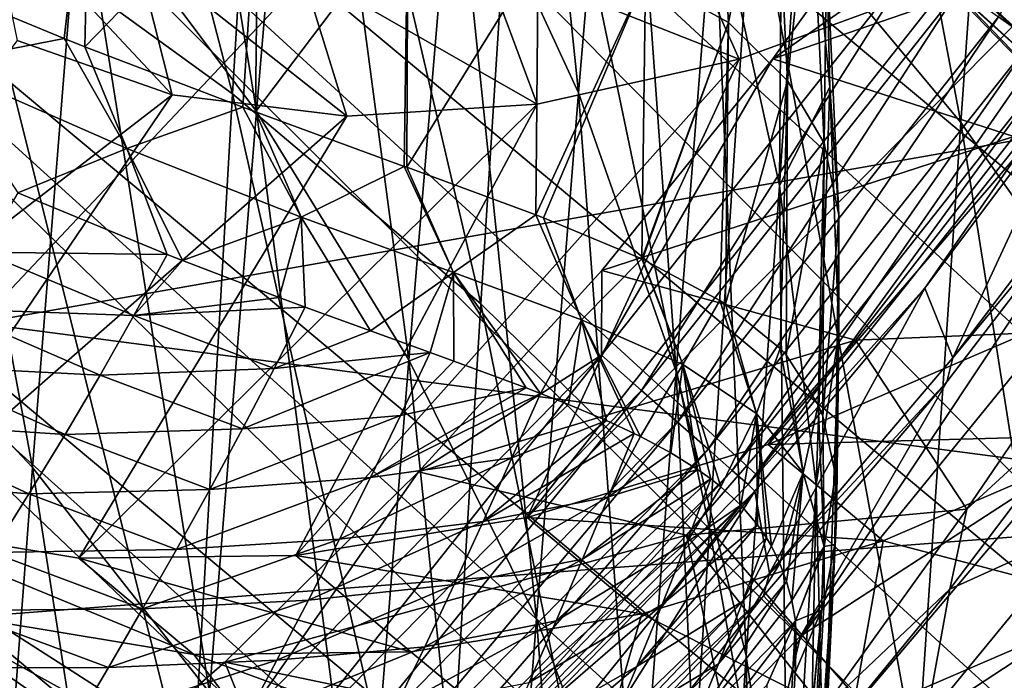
# Model space of a CAD drawing. Header units: metres. Extents: x -81 to 81, y -160 to 24.
# Tile 328 of 424: x 11.48 to 15.25, y -13.37 to -10.84. Entities that reach past the tile are written whole.
import ezdxf

# ---------------------------------------------------------------- set-up
doc = ezdxf.new("R2010")
doc.units = ezdxf.units.M
doc.layers.add('solid_501850_SW0001', color=7, linetype='CONTINUOUS')

msp = doc.modelspace()

# ---------------------------------------------------------------- linework, layer by layer
at = {"layer": 'solid_501850_SW0001'}
for points in [[(3.83007, 5.789647, 38.629883), (22.598177, -10.762121, 38.57024), (22.393581, -11.271006, 38.671783)], [(3.960252, 5.180045, 38.68438), (3.83007, 5.789647, 38.629883), (22.393581, -11.271006, 38.671783)], [(3.960252, 5.180045, 38.68438), (22.393581, -11.271006, 38.671783), (22.154394, -11.747907, 38.705002)], [(3.960252, 5.180045, 38.68438), (22.154394, -11.747907, 38.705002), (3.999995, 4.598389, 38.705002)], [(3.965052, 4.073303, 38.683563), (3.999995, 4.598389, 38.705002), (21.862787, -12.224496, 38.667107)], [(3.999995, 4.598389, 38.705002), (22.154394, -11.747907, 38.705002), (21.862787, -12.224496, 38.667107)], [(3.871585, 3.599507, 38.618317), (3.965052, 4.073303, 38.683563), (21.862787, -12.224496, 38.667107)], [(3.729945, 3.172745, 38.507896), (3.871585, 3.599507, 38.618317), (21.547379, -12.647361, 38.557957)], [(3.871585, 3.599507, 38.618317), (21.862787, -12.224496, 38.667107), (21.547379, -12.647361, 38.557957)], [(3.547642, 2.791278, 38.350811), (3.729945, 3.172745, 38.507896), (21.213614, -13.010441, 38.384972)], [(3.729945, 3.172745, 38.507896), (21.547379, -12.647361, 38.557957), (21.213614, -13.010441, 38.384972)], [(3.328439, 2.45153, 38.14286), (3.547642, 2.791278, 38.350811), (20.864267, -13.308882, 38.155552)], [(3.547642, 2.791278, 38.350811), (21.213614, -13.010441, 38.384972), (20.864267, -13.308882, 38.155552)], [(3.075289, 2.153609, 37.87801), (3.328439, 2.45153, 38.14286), (20.499189, -13.538681, 37.875874)], [(3.328439, 2.45153, 38.14286), (20.864267, -13.308882, 38.155552), (20.499189, -13.538681, 37.875874)], [(2.791679, 1.900186, 37.548103), (3.075289, 2.153609, 37.87801), (20.115282, -13.695514, 37.549973)], [(3.075289, 2.153609, 37.87801), (20.499189, -13.538681, 37.875874), (20.115282, -13.695514, 37.549973)], [(2.484817, 1.697261, 37.144737), (2.791679, 1.900186, 37.548103), (18.180426, -12.245525, 37.317612)], [(2.791679, 1.900186, 37.548103), (20.115282, -13.695514, 37.549973), (18.180426, -12.245525, 37.317612)], [(2.171136, 1.55344, 36.66555), (2.484817, 1.697261, 37.144737), (17.562439, -12.218781, 36.775341)], [(2.484817, 1.697261, 37.144737), (18.180426, -12.245525, 37.317612), (17.880379, -12.252381, 37.057899)], [(2.484817, 1.697261, 37.144737), (17.880379, -12.252381, 37.057899), (17.562439, -12.218781, 36.775341)], [(1.879565, 1.47496, 36.123581), (2.171136, 1.55344, 36.66555), (16.852081, -12.003818, 36.128544)], [(2.171136, 1.55344, 36.66555), (17.562439, -12.218781, 36.775341), (17.221642, -12.138793, 36.466858)], [(2.171136, 1.55344, 36.66555), (17.221642, -12.138793, 36.466858), (16.852081, -12.003818, 36.128544)], [(1.485368, 1.492038, 34.971962), (16.011171, -11.527574, 35.354832), (15.531213, -11.159607, 34.914909)], [(1.485368, 1.492038, 34.971962), (1.643408, 1.458676, 35.548164), (16.011171, -11.527574, 35.354832)], [(1.485368, 1.492038, 34.971962), (15.531213, -11.159607, 34.914909), (15.010444, -10.686184, 34.440163)], [(1.643408, 1.458676, 35.548164), (1.879565, 1.47496, 36.123581), (16.450207, -11.804151, 35.75877)], [(1.879565, 1.47496, 36.123581), (16.852081, -12.003818, 36.128544), (16.450207, -11.804151, 35.75877)], [(1.643408, 1.458676, 35.548164), (16.450207, -11.804151, 35.75877), (16.011171, -11.527574, 35.354832)], [(8.945104, -6.159204, 28.861761), (9.469871, -4.991851, 29.359278), (17.650682, -13.415193, 36.823414)], [(15.010444, -10.686184, 34.440163), (17.650682, -13.415193, 36.823414), (9.469871, -4.991851, 29.359278)], [(8.546358, -7.315212, 28.236788), (8.945104, -6.159204, 28.861761), (17.247408, -14.573404, 36.20137)], [(8.945104, -6.159204, 28.861761), (17.650682, -13.415193, 36.823414), (17.43276, -13.996988, 36.527737)], [(8.945104, -6.159204, 28.861761), (17.43276, -13.996988, 36.527737), (17.247408, -14.573404, 36.20137)], [(8.280411, -8.440536, 27.494698), (8.546358, -7.315212, 28.236788), (16.977089, -15.701576, 35.461452)], [(8.546358, -7.315212, 28.236788), (17.247408, -14.573404, 36.20137), (17.09519, -15.1428, 35.845196)], [(8.546358, -7.315212, 28.236788), (17.09519, -15.1428, 35.845196), (16.977089, -15.701576, 35.461452)], [(11.421972, -7.762738, 110.28714), (11.273492, -10.385248, 114.090157), (12.294282, -11.125996, 113.616447)], [(12.451037, -8.539371, 109.83947), (11.421972, -7.762738, 110.28714), (12.294282, -11.125996, 113.616447)], [(14.450212, -7.899574, 105.035286), (14.284701, -10.280855, 108.833862), (15.079327, -11.23506, 108.281677)], [(15.245394, -8.895388, 104.517113), (14.450212, -7.899574, 105.035286), (15.079327, -11.23506, 108.281677)], [(12.385904, -11.193456, 103.630226), (11.711227, -10.290176, 104.087585), (11.890602, -8.148296, 100.372536)], [(12.385904, -11.193456, 103.630226), (11.890602, -8.148296, 100.372536), (12.563285, -9.095399, 99.946251)], [(13.617985, -11.121867, 99.031967), (13.140597, -10.089049, 99.49836), (13.310205, -8.158992, 95.785706)], [(13.617985, -11.121867, 99.031967), (13.310205, -8.158992, 95.785706), (13.777512, -9.236421, 95.355659)], [(8.152085, -9.514558, 26.649143), (8.280411, -8.440536, 27.494698), (16.844664, -16.779442, 34.616852)], [(8.280411, -8.440536, 27.494698), (16.977089, -15.701576, 35.461452), (16.893486, -16.247643, 35.051628)], [(8.280411, -8.440536, 27.494698), (16.893486, -16.247643, 35.051628), (16.844664, -16.779442, 34.616852)], [(12.451037, -8.539371, 109.83947), (12.294282, -11.125996, 113.616447), (13.244569, -11.928585, 113.102776)], [(13.407165, -9.380342, 109.354179), (12.451037, -8.539371, 109.83947), (13.244569, -11.928585, 113.102776)], [(15.245394, -8.895388, 104.517113), (15.079327, -11.23506, 108.281677), (15.78682, -12.237027, 107.700821)], [(15.950715, -9.940289, 103.972176), (15.245394, -8.895388, 104.517113), (15.78682, -12.237027, 107.700821)], [(12.969091, -12.142397, 103.14933), (12.385904, -11.193456, 103.630226), (12.563285, -9.095399, 99.946251)], [(12.969091, -12.142397, 103.14933), (12.563285, -9.095399, 99.946251), (13.140597, -10.089049, 99.49836)], [(15.351088, -10.921867, 54.344631), (15.223486, -10.831293, 54.199123), (16.280346, -9.160506, 54.199123)], [(13.991272, -12.186311, 98.550217), (13.617985, -11.121867, 99.031967), (13.777512, -9.236421, 95.355659)], [(13.991272, -12.186311, 98.550217), (13.777512, -9.236421, 95.355659), (14.136748, -10.345194, 94.911758)], [(13.407165, -9.380342, 109.354179), (13.244569, -11.928585, 113.102776), (14.118835, -12.788567, 112.551872)], [(14.284701, -10.280855, 108.833862), (13.407165, -9.380342, 109.354179), (14.118835, -12.788567, 112.551872)], [(11.530266, -12.553999, 107.733734), (10.770546, -11.745925, 108.191566), (10.949531, -9.439389, 104.518112)], [(11.530266, -12.553999, 107.733734), (10.949531, -9.439389, 104.518112), (11.711227, -10.290176, 104.087585)], [(8.152085, -9.514558, 26.649143), (16.844664, -16.779442, 34.616852), (16.830942, -17.293594, 34.159874)], [(8.152085, -9.514558, 26.649143), (16.830942, -17.293594, 34.159874), (16.852316, -17.788311, 33.682339)], [(8.163363, -10.520238, 25.713594), (8.152085, -9.514558, 26.649143), (16.852316, -17.788311, 33.682339)], [(14.386391, -11.47608, 94.457314), (14.136748, -10.345194, 94.911758), (14.399594, -9.517344, 91.560188)], [(14.386391, -11.47608, 94.457314), (14.399594, -9.517344, 91.560188), (14.480263, -10.075886, 91.542328)], [(16.66254, -9.767637, 15.362719), (14.342886, -12.465743, 15.42363), (15.288053, -12.058763, 14.763201)], [(16.66254, -9.767637, 15.362719), (15.850222, -10.287313, 15.774357), (14.342886, -12.465743, 15.42363)], [(14.129996, -9.825769, 87.748116), (13.873073, -10.678267, 86.932899), (14.1905, -10.85376, 87.882553)], [(14.129996, -9.825769, 87.748116), (14.1905, -10.85376, 87.882553), (14.363647, -10.007651, 88.741837)], [(14.1905, -10.85376, 87.882553), (14.416773, -11.075697, 88.851501), (14.363647, -10.007651, 88.741837)], [(14.363647, -10.007651, 88.741837), (14.416773, -11.075697, 88.851501), (14.504152, -10.237154, 89.733482)], [(11.018712, -10.65361, 83.019379), (11.650652, -10.914902, 83.602341), (11.750357, -10.048273, 83.630745)], [(11.650652, -10.914902, 83.602341), (11.730323, -10.946382, 83.683723), (11.750357, -10.048273, 83.630745)], [(12.392579, -10.263007, 84.356659), (11.750357, -10.048273, 83.630745), (11.730323, -10.946382, 83.683723)], [(13.45632, -13.130166, 102.648216), (12.969091, -12.142397, 103.14933), (13.140597, -10.089049, 99.49836)], [(13.45632, -13.130166, 102.648216), (13.140597, -10.089049, 99.49836), (13.617985, -11.121867, 99.031967)], [(14.386391, -11.47608, 94.457314), (14.480263, -10.075886, 91.542328), (14.578752, -11.099693, 91.493874)], [(14.566129, -10.566871, 90.732101), (14.578752, -11.099693, 91.493874), (14.480263, -10.075886, 91.542328)], [(14.965881, -10.151717, 54), (14.361099, -10.992673, 54), (15.847717, -10.480344, 54)], [(14.908239, -10.607526, 54.022785), (14.361099, -10.992673, 54), (14.965881, -10.151717, 54)], [(14.416773, -11.075697, 88.851501), (14.557407, -11.313899, 89.851242), (14.504152, -10.237154, 89.733482)], [(14.504152, -10.237154, 89.733482), (14.557407, -11.313899, 89.851242), (14.566129, -10.566871, 90.732101)], [(12.334557, -11.177291, 84.369873), (12.392579, -10.263007, 84.356659), (11.730323, -10.946382, 83.683723)], [(12.334557, -11.177291, 84.369873), (12.381943, -11.194907, 84.429497), (12.392579, -10.263007, 84.356659)], [(12.392579, -10.263007, 84.356659), (12.381943, -11.194907, 84.429497), (12.965321, -10.424025, 85.153526)], [(12.206751, -13.413109, 107.246956), (11.530266, -12.553999, 107.733734), (11.711227, -10.290176, 104.087585)], [(12.206751, -13.413109, 107.246956), (11.711227, -10.290176, 104.087585), (12.385904, -11.193456, 103.630226)], [(15.850222, -10.287313, 15.774357), (13.420719, -12.744418, 16.176682), (14.342886, -12.465743, 15.42363)], [(15.850222, -10.287313, 15.774357), (15.034716, -10.698602, 16.28898), (13.420719, -12.744418, 16.176682)], [(14.284701, -10.280855, 108.833862), (14.118835, -12.788567, 112.551872), (14.912839, -13.700487, 111.967064)], [(15.079327, -11.23506, 108.281677), (14.284701, -10.280855, 108.833862), (14.912839, -13.700487, 111.967064)], [(14.258699, -13.273786, 98.056686), (13.991272, -12.186311, 98.550217), (14.136748, -10.345194, 94.911758)], [(14.258699, -13.273786, 98.056686), (14.136748, -10.345194, 94.911758), (14.386391, -11.47608, 94.457314)], [(11.273492, -10.385248, 114.090157), (11.125079, -13.133507, 117.804344), (12.137555, -13.837885, 117.305756)], [(12.294282, -11.125996, 113.616447), (11.273492, -10.385248, 114.090157), (12.137555, -13.837885, 117.305756)], [(11.357841, -10.375229, 19.736704), (11.470938, -10.922421, 19.982376), (12.064218, -11.12938, 19.143326)], [(11.923383, -10.572493, 18.936899), (11.357841, -10.375229, 19.736704), (12.064218, -11.12938, 19.143326)], [(12.381943, -11.194907, 84.429497), (12.951139, -11.403099, 85.230194), (12.965321, -10.424025, 85.153526)], [(12.951139, -11.403099, 85.230194), (12.960874, -11.40663, 85.245461), (12.965321, -10.424025, 85.153526)], [(12.965321, -10.424025, 85.153526), (12.960874, -11.40663, 85.245461), (13.463333, -10.594232, 86.021049)], [(13.98751, -10.442904, 16.797655), (13.251719, -10.606579, 17.452375), (14.23182, -10.993426, 16.896719)], [(13.98751, -10.442904, 16.797655), (14.23182, -10.993426, 16.896719), (15.034716, -10.698602, 16.28898)], [(14.361099, -10.992673, 54), (15.282454, -11.288877, 54), (15.847717, -10.480344, 54)], [(8.163363, -10.520238, 25.713594), (16.852316, -17.788311, 33.682339), (16.908768, -18.262018, 33.185719)], [(8.163363, -10.520238, 25.713594), (16.908768, -18.262018, 33.185719), (16.999935, -18.711706, 32.673168)], [(8.31418, -11.439964, 24.70429), (8.163363, -10.520238, 25.713594), (16.999935, -18.711706, 32.673168)], [(11.923383, -10.572493, 18.936899), (12.064218, -11.12938, 19.143326), (12.731731, -11.210942, 18.338175)], [(12.558496, -10.650083, 18.170843), (11.923383, -10.572493, 18.936899), (12.731731, -11.210942, 18.338175)], [(14.557407, -11.313899, 89.851242), (14.613482, -11.590079, 90.882416), (14.566129, -10.566871, 90.732101)], [(14.613482, -11.590079, 90.882416), (14.578752, -11.099693, 91.493874), (14.566129, -10.566871, 90.732101)], [(-12.639726, -10.606014), (12.639726, -10.606014), (11.3228, -12.001829)], [(11.3228, -12.001829), (12.639726, -10.606014), (11.323112, -12.001532, 2)], [(12.639726, -10.606014), (12.639534, -10.60623, 2), (11.323112, -12.001532, 2)], [(11.323112, -12.001532, 2), (12.639534, -10.60623, 2), (17.994158, -10.826365, 2)], [(13.251719, -10.606579, 17.452375), (12.558496, -10.650083, 18.170843), (13.45923, -11.16526, 17.584208)], [(12.960874, -11.40663, 85.245461), (13.454488, -11.588569, 86.112366), (13.463333, -10.594232, 86.021049)], [(13.251719, -10.606579, 17.452375), (13.45923, -11.16526, 17.584208), (14.23182, -10.993426, 16.896719)], [(13.463333, -10.594232, 86.021049), (13.454488, -11.588569, 86.112366), (13.873073, -10.678267, 86.932899)], [(14.908239, -10.607526, 54.022785), (13.705711, -12.124941, 54.022785), (14.361099, -10.992673, 54)], [(13.857772, -12.259077, 54.090183), (13.705711, -12.124941, 54.022785), (14.908239, -10.607526, 54.022785)], [(15.073588, -10.724894, 54.090183), (13.857772, -12.259077, 54.090183), (14.908239, -10.607526, 54.022785)], [(11.152831, -11.011763, 83.196411), (11.650652, -10.914902, 83.602341), (11.018712, -10.65361, 83.019379)], [(12.558496, -10.650083, 18.170843), (12.731731, -11.210942, 18.338175), (13.45923, -11.16526, 17.584208)], [(13.454488, -11.588569, 86.112366), (13.483156, -11.599557, 86.169456), (13.873073, -10.678267, 86.932899)], [(13.483156, -11.599557, 86.169456), (13.859176, -11.756404, 87.018791), (13.873073, -10.678267, 86.932899)], [(14.1905, -10.85376, 87.882553), (13.873073, -10.678267, 86.932899), (13.859176, -11.756404, 87.018791)], [(15.010444, -10.686184, 34.440163), (15.531213, -11.159607, 34.914909), (17.650682, -13.415193, 36.823414)], [(15.034716, -10.698602, 16.28898), (14.23182, -10.993426, 16.896719), (13.420719, -12.744418, 16.176682)], [(13.995622, -12.380678, 54.199123), (13.857772, -12.259077, 54.090183), (15.073588, -10.724894, 54.090183)], [(15.223486, -10.831293, 54.199123), (13.995622, -12.380678, 54.199123), (15.073588, -10.724894, 54.090183)], [(11.323112, -12.001532, 2), (17.994158, -10.826365, 2), (16.71777, -12.708903, 2)], [(14.112968, -12.484193, 54.344631), (13.995622, -12.380678, 54.199123), (15.223486, -10.831293, 54.199123)], [(15.351088, -10.921867, 54.344631), (14.112968, -12.484193, 54.344631), (15.223486, -10.831293, 54.199123)], [(13.862763, -11.758072, 87.028008), (14.1905, -10.85376, 87.882553), (13.859176, -11.756404, 87.018791)], [(13.862763, -11.758072, 87.028008), (14.1584, -11.916019, 87.899635), (14.1905, -10.85376, 87.882553)], [(14.1584, -11.916019, 87.899635), (14.178985, -11.929219, 87.971237), (14.1905, -10.85376, 87.882553)], [(14.1905, -10.85376, 87.882553), (14.178985, -11.929219, 87.971237), (14.416773, -11.075697, 88.851501)], [(11.889874, -11.335099, 83.934052), (11.650652, -10.914902, 83.602341), (11.152831, -11.011763, 83.196411)], [(11.889874, -11.335099, 83.934052), (11.730323, -10.946382, 83.683723), (11.650652, -10.914902, 83.602341)], [(12.064218, -11.12938, 19.143326), (11.470938, -10.922421, 19.982376), (10.265352, -12.51476, 19.839556)], [(11.889874, -11.335099, 83.934052), (12.334557, -11.177291, 84.369873), (11.730323, -10.946382, 83.683723)], [(14.204453, -12.564894, 54.520058), (14.112968, -12.484193, 54.344631), (15.351088, -10.921867, 54.344631)], [(15.450568, -10.992479, 54.520058), (14.204453, -12.564894, 54.520058), (15.351088, -10.921867, 54.344631)], [(13.705711, -12.124941, 54.022785), (13.706421, -11.800841, 54), (14.361099, -10.992673, 54)], [(14.361099, -10.992673, 54), (13.706421, -11.800841, 54), (15.282454, -11.288877, 54)], [(14.265901, -12.619098, 54.7174), (14.204453, -12.564894, 54.520058), (15.450568, -10.992479, 54.520058)], [(15.517385, -11.039907, 54.7174), (14.265901, -12.619098, 54.7174), (15.450568, -10.992479, 54.520058)], [(11.889874, -11.335099, 83.934052), (11.152831, -11.011763, 83.196411), (11.473719, -11.504438, 83.667038)], [(14.23182, -10.993426, 16.896719), (12.536698, -12.890077, 17.010107), (13.420719, -12.744418, 16.176682)], [(14.23182, -10.993426, 16.896719), (13.45923, -11.16526, 17.584208), (12.536698, -12.890077, 17.010107)], [(15.517385, -11.039907, 54.7174), (14.94117, -11.868759, 54.909332), (14.265901, -12.619098, 54.7174)], [(15.517385, -11.039907, 54.7174), (15.548099, -11.060066, 54.910778), (14.94117, -11.868759, 54.909332)], [(15.049025, -12.134652, 57.600567), (14.94117, -11.868759, 54.909332), (15.548099, -11.060066, 54.910778)], [(15.700109, -11.277804, 57.640755), (15.049025, -12.134652, 57.600567), (15.548099, -11.060066, 54.910778)], [(14.178985, -11.929219, 87.971237), (14.388599, -12.098982, 88.847374), (14.416773, -11.075697, 88.851501)], [(14.525746, -12.619501, 93.995773), (14.386391, -11.47608, 94.457314), (14.578752, -11.099693, 91.493874)], [(14.388599, -12.098982, 88.847374), (14.411165, -12.123759, 88.965775), (14.416773, -11.075697, 88.851501)], [(14.416773, -11.075697, 88.851501), (14.411165, -12.123759, 88.965775), (14.557407, -11.313899, 89.851242)], [(14.525746, -12.619501, 93.995773), (14.578752, -11.099693, 91.493874), (14.613222, -12.04178, 91.431633)], [(14.613482, -11.590079, 90.882416), (14.613222, -12.04178, 91.431633), (14.578752, -11.099693, 91.493874)], [(11.784545, -13.990083, 18.043594), (8.354523, -11.111953, 24.438234), (8.633861, -11.905996, 23.403704)], [(10.116862, -12.494614, 21.240915), (8.354523, -11.111953, 24.438234), (11.784545, -13.990083, 18.043594)], [(12.064218, -11.12938, 19.143326), (10.265352, -12.51476, 19.839556), (10.945448, -12.774123, 18.85742)], [(12.731731, -11.210942, 18.338175), (12.064218, -11.12938, 19.143326), (10.945448, -12.774123, 18.85742)], [(12.294282, -11.125996, 113.616447), (12.137555, -13.837885, 117.305756), (13.081953, -14.601572, 116.764954)], [(13.244569, -11.928585, 113.102776), (12.294282, -11.125996, 113.616447), (13.081953, -14.601572, 116.764954)], [(13.843388, -14.14981, 102.130226), (13.45632, -13.130166, 102.648216), (13.617985, -11.121867, 99.031967)], [(13.843388, -14.14981, 102.130226), (13.617985, -11.121867, 99.031967), (13.991272, -12.186311, 98.550217)], [(13.45923, -11.16526, 17.584208), (11.707526, -12.900039, 17.908098), (12.536698, -12.890077, 17.010107)], [(13.45923, -11.16526, 17.584208), (12.731731, -11.210942, 18.338175), (11.707526, -12.900039, 17.908098)], [(12.556915, -11.596609, 84.757339), (12.334557, -11.177291, 84.369873), (11.889874, -11.335099, 83.934052)], [(12.556915, -11.596609, 84.757339), (12.381943, -11.194907, 84.429497), (12.334557, -11.177291, 84.369873)], [(12.731731, -11.210942, 18.338175), (10.945448, -12.774123, 18.85742), (11.707526, -12.900039, 17.908098)], [(12.795602, -14.316968, 106.734718), (12.206751, -13.413109, 107.246956), (12.385904, -11.193456, 103.630226)], [(12.556915, -11.596609, 84.757339), (12.951139, -11.403099, 85.230194), (12.381943, -11.194907, 84.429497)], [(12.795602, -14.316968, 106.734718), (12.385904, -11.193456, 103.630226), (12.969091, -12.142397, 103.14933)], [(15.079327, -11.23506, 108.281677), (14.912839, -13.700487, 111.967064), (15.622437, -14.658811, 111.35173)], [(15.78682, -12.237027, 107.700821), (15.079327, -11.23506, 108.281677), (15.622437, -14.658811, 111.35173)], [(13.706421, -11.800841, 54), (14.676016, -12.06703, 54), (15.282454, -11.288877, 54)], [(15.567838, -12.029798, 50.804741), (15.282454, -11.288877, 54), (14.676016, -12.06703, 54)], [(15.700109, -11.277804, 57.640755), (15.678772, -11.374989, 58.280575), (15.049025, -12.134652, 57.600567)], [(14.411165, -12.123759, 88.965775), (14.533711, -12.314036, 89.800911), (14.557407, -11.313899, 89.851242)], [(14.533711, -12.314036, 89.800911), (14.551649, -12.357872, 89.977127), (14.557407, -11.313899, 89.851242)], [(14.557407, -11.313899, 89.851242), (14.551649, -12.357872, 89.977127), (14.613482, -11.590079, 90.882416)], [(11.889874, -11.335099, 83.934052), (11.473719, -11.504438, 83.667038), (12.04416, -11.739812, 84.299088)], [(11.889874, -11.335099, 83.934052), (12.04416, -11.739812, 84.299088), (12.103735, -11.763215, 84.37146)], [(12.556915, -11.596609, 84.757339), (11.889874, -11.335099, 83.934052), (12.103735, -11.763215, 84.37146)], [(13.13999, -11.808796, 85.653328), (12.951139, -11.403099, 85.230194), (12.556915, -11.596609, 84.757339)], [(13.13999, -11.808796, 85.653328), (12.960874, -11.40663, 85.245461), (12.951139, -11.403099, 85.230194)], [(13.13999, -11.808796, 85.653328), (13.454488, -11.588569, 86.112366), (12.960874, -11.40663, 85.245461)], [(15.678772, -11.374989, 58.280575), (15.603524, -11.801892, 62.754257), (14.465784, -13.19871, 62.647045)], [(15.026311, -12.226444, 58.236721), (15.678772, -11.374989, 58.280575), (14.465784, -13.19871, 62.647045)], [(15.049025, -12.134652, 57.600567), (15.678772, -11.374989, 58.280575), (15.026311, -12.226444, 58.236721)], [(8.31418, -11.439964, 24.70429), (16.999935, -18.711706, 32.673168), (17.125488, -19.136, 32.146309)], [(8.31418, -11.439964, 24.70429), (17.125488, -19.136, 32.146309), (17.285038, -19.533361, 31.606983)], [(8.601727, -12.257323, 23.639378), (8.31418, -11.439964, 24.70429), (17.285038, -19.533361, 31.606983)], [(14.419462, -14.375281, 97.555122), (14.258699, -13.273786, 98.056686), (14.386391, -11.47608, 94.457314)], [(14.419462, -14.375281, 97.555122), (14.386391, -11.47608, 94.457314), (14.525746, -12.619501, 93.995773)], [(12.04416, -11.739812, 84.299088), (11.473719, -11.504438, 83.667038), (11.339198, -11.730567, 83.710098)], [(13.628869, -11.989516, 86.607819), (13.454488, -11.588569, 86.112366), (13.13999, -11.808796, 85.653328)], [(13.628869, -11.989516, 86.607819), (13.483156, -11.599557, 86.169456), (13.454488, -11.588569, 86.112366)], [(14.551649, -12.357872, 89.977127), (14.600624, -12.580687, 90.792198), (14.613482, -11.590079, 90.882416)], [(14.600624, -12.580687, 90.792198), (14.604111, -12.639026, 90.977577), (14.613482, -11.590079, 90.882416)], [(14.604111, -12.639026, 90.977577), (14.613222, -12.04178, 91.431633), (14.613482, -11.590079, 90.882416)], [(12.556915, -11.596609, 84.757339), (12.103735, -11.763215, 84.37146), (12.47305, -11.903996, 84.85228)], [(12.556915, -11.596609, 84.757339), (12.47305, -11.903996, 84.85228), (12.572154, -11.94067, 84.991837)], [(12.556915, -11.596609, 84.757339), (12.572154, -11.94067, 84.991837), (12.822523, -12.031918, 85.367722)], [(13.13999, -11.808796, 85.653328), (12.556915, -11.596609, 84.757339), (12.822523, -12.031918, 85.367722)], [(13.628869, -11.989516, 86.607819), (13.859176, -11.756404, 87.018791), (13.483156, -11.599557, 86.169456)], [(11.348275, -14.938284, 111.306602), (10.770546, -11.745925, 108.191566), (11.530266, -12.553999, 107.733734)], [(11.917832, -11.972501, 84.350533), (11.339198, -11.730567, 83.710098), (11.204099, -11.947894, 83.749985)], [(11.917832, -11.972501, 84.350533), (12.04416, -11.739812, 84.299088), (11.339198, -11.730567, 83.710098)], [(12.103735, -11.763215, 84.37146), (12.04416, -11.739812, 84.299088), (11.917832, -11.972501, 84.350533)], [(12.47305, -11.903996, 84.85228), (12.103735, -11.763215, 84.37146), (11.917832, -11.972501, 84.350533)], [(14.016132, -12.16053, 87.605881), (13.859176, -11.756404, 87.018791), (13.628869, -11.989516, 86.607819)], [(14.016132, -12.16053, 87.605881), (13.862763, -11.758072, 87.028008), (13.859176, -11.756404, 87.018791)], [(14.016132, -12.16053, 87.605881), (14.1584, -11.916019, 87.899635), (13.862763, -11.758072, 87.028008)], [(13.13999, -11.808796, 85.653328), (12.822523, -12.031918, 85.367722), (13.050622, -12.114269, 85.744011)], [(13.706421, -11.800841, 54), (13.005896, -12.570856, 54), (14.676016, -12.06703, 54)], [(13.705711, -12.124941, 54.022785), (13.005896, -12.570856, 54), (13.706421, -11.800841, 54)], [(13.13999, -11.808796, 85.653328), (13.050622, -12.114269, 85.744011), (13.140254, -12.146756, 85.902306)], [(13.13999, -11.808796, 85.653328), (13.140254, -12.146756, 85.902306), (13.417583, -12.249516, 86.438217)], [(13.13999, -11.808796, 85.653328), (13.417583, -12.249516, 86.438217), (13.471858, -12.270372, 86.552795)], [(13.628869, -11.989516, 86.607819), (13.13999, -11.808796, 85.653328), (13.471858, -12.270372, 86.552795)], [(15.434782, -12.569624, 67.340637), (14.465784, -13.19871, 62.647045), (15.603524, -11.801892, 62.754257)], [(14.265901, -12.619098, 54.7174), (14.94117, -11.868759, 54.909332), (14.292001, -12.644691, 54.907982)], [(14.347811, -12.957424, 57.559795), (14.292001, -12.644691, 54.907982), (14.94117, -11.868759, 54.909332)], [(15.049025, -12.134652, 57.600567), (14.347811, -12.957424, 57.559795), (14.94117, -11.868759, 54.909332)], [(11.784545, -13.990083, 18.043594), (8.633861, -11.905996, 23.403704), (10.954058, -13.852874, 19.078125)], [(12.572154, -11.94067, 84.991837), (12.47305, -11.903996, 84.85228), (11.917832, -11.972501, 84.350533)], [(13.244569, -11.928585, 113.102776), (13.081953, -14.601572, 116.764954), (13.952888, -15.420466, 116.184776)], [(14.118835, -12.788567, 112.551872), (13.244569, -11.928585, 113.102776), (13.952888, -15.420466, 116.184776)], [(14.298326, -12.347416, 88.631615), (14.1584, -11.916019, 87.899635), (14.016132, -12.16053, 87.605881)], [(14.298326, -12.347416, 88.631615), (14.178985, -11.929219, 87.971237), (14.1584, -11.916019, 87.899635)], [(14.298326, -12.347416, 88.631615), (14.388599, -12.098982, 88.847374), (14.178985, -11.929219, 87.971237)], [(11.7885, -12.200445, 84.399338), (11.204099, -11.947894, 83.749985), (11.064975, -12.164255, 83.789116)], [(11.7885, -12.200445, 84.399338), (11.917832, -11.972501, 84.350533), (11.204099, -11.947894, 83.749985)], [(12.454115, -12.175118, 85.049843), (12.572154, -11.94067, 84.991837), (11.917832, -11.972501, 84.350533)], [(12.822523, -12.031918, 85.367722), (12.572154, -11.94067, 84.991837), (12.454115, -12.175118, 85.049843)], [(9.85319, -13.234987, 2), (11.323112, -12.001532, 2), (16.71777, -12.708903, 2)], [(12.454115, -12.175118, 85.049843), (11.917832, -11.972501, 84.350533), (11.7885, -12.200445, 84.399338)], [(13.628869, -11.989516, 86.607819), (13.471858, -12.270372, 86.552795), (13.579653, -12.313039, 86.791809)], [(13.628869, -11.989516, 86.607819), (13.579653, -12.313039, 86.791809), (13.724993, -12.37447, 87.14257)], [(13.628869, -11.989516, 86.607819), (13.724993, -12.37447, 87.14257), (13.830885, -12.423536, 87.423828)], [(13.628869, -11.989516, 86.607819), (13.830885, -12.423536, 87.423828), (13.854852, -12.435336, 87.491135)], [(14.016132, -12.16053, 87.605881), (13.628869, -11.989516, 86.607819), (13.854852, -12.435336, 87.491135)], [(13.050622, -12.114269, 85.744011), (12.822523, -12.031918, 85.367722), (12.454115, -12.175118, 85.049843)], [(14.5541, -13.766694, 93.53054), (14.525746, -12.619501, 93.995773), (14.613222, -12.04178, 91.431633)], [(14.5541, -13.766694, 93.53054), (14.613222, -12.04178, 91.431633), (14.602292, -12.775576, 91.349037)], [(14.604756, -12.671987, 91.07386), (14.602292, -12.775576, 91.349037), (14.613222, -12.04178, 91.431633)], [(14.604756, -12.671987, 91.07386), (14.613222, -12.04178, 91.431633), (14.604111, -12.639026, 90.977577)], [(15.101897, -12.712504, 50.480389), (15.567838, -12.029798, 50.804741), (14.676016, -12.06703, 54)], [(15.649187, -12.210492, 50.11087), (15.567838, -12.029798, 50.804741), (15.101897, -12.712504, 50.480389)], [(13.005896, -12.570856, 54), (14.030196, -12.812177, 54), (14.676016, -12.06703, 54)], [(15.101897, -12.712504, 50.480389), (14.676016, -12.06703, 54), (14.030196, -12.812177, 54)], [(15.288053, -12.058763, 14.763201), (14.342886, -12.465743, 15.42363), (15.727307, -12.427341, 15.164704)], [(13.050622, -12.114269, 85.744011), (12.454115, -12.175118, 85.049843), (12.333277, -12.406257, 85.106125)], [(12.937188, -12.354445, 85.808792), (13.050622, -12.114269, 85.744011), (12.333277, -12.406257, 85.106125)], [(13.140254, -12.146756, 85.902306), (13.050622, -12.114269, 85.744011), (12.937188, -12.354445, 85.808792)], [(14.476827, -12.573498, 89.668182), (14.388599, -12.098982, 88.847374), (14.298326, -12.347416, 88.631615)], [(14.476827, -12.573498, 89.668182), (14.411165, -12.123759, 88.965775), (14.388599, -12.098982, 88.847374)], [(13.705711, -12.124941, 54.022785), (12.349936, -13.507234, 54.022785), (13.005896, -12.570856, 54)], [(12.486942, -13.656707, 54.090183), (12.349936, -13.507234, 54.022785), (13.705711, -12.124941, 54.022785)], [(13.857772, -12.259077, 54.090183), (12.486942, -13.656707, 54.090183), (13.705711, -12.124941, 54.022785)], [(13.292419, -15.259287, 106.200531), (12.795602, -14.316968, 106.734718), (12.969091, -12.142397, 103.14933)], [(13.417583, -12.249516, 86.438217), (13.140254, -12.146756, 85.902306), (12.937188, -12.354445, 85.808792)], [(13.292419, -15.259287, 106.200531), (12.969091, -12.142397, 103.14933), (13.45632, -13.130166, 102.648216)], [(15.049025, -12.134652, 57.600567), (15.026311, -12.226444, 58.236721), (14.347811, -12.957424, 57.559795)], [(14.476827, -12.573498, 89.668182), (14.533711, -12.314036, 89.800911), (14.411165, -12.123759, 88.965775)], [(11.65448, -12.427923, 84.447067), (11.064975, -12.164255, 83.789116), (10.921458, -12.379723, 83.827393)], [(11.65448, -12.427923, 84.447067), (11.7885, -12.200445, 84.399338), (11.064975, -12.164255, 83.789116)], [(12.333277, -12.406257, 85.106125), (12.454115, -12.175118, 85.049843), (11.7885, -12.200445, 84.399338)], [(14.128294, -15.193366, 101.599174), (13.843388, -14.14981, 102.130226), (13.991272, -12.186311, 98.550217)], [(14.016132, -12.16053, 87.605881), (13.854852, -12.435336, 87.491135), (13.970315, -12.497074, 87.838463)], [(14.016132, -12.16053, 87.605881), (13.970315, -12.497074, 87.838463), (14.072211, -12.560759, 88.185104)], [(14.128294, -15.193366, 101.599174), (13.991272, -12.186311, 98.550217), (14.258699, -13.273786, 98.056686)], [(14.016132, -12.16053, 87.605881), (14.072211, -12.560759, 88.185104), (14.123501, -12.597559, 88.378624)], [(14.016132, -12.16053, 87.605881), (14.123501, -12.597559, 88.378624), (14.161195, -12.627321, 88.531197)], [(14.298326, -12.347416, 88.631615), (14.016132, -12.16053, 87.605881), (14.161195, -12.627321, 88.531197)], [(12.333277, -12.406257, 85.106125), (11.7885, -12.200445, 84.399338), (11.65448, -12.427923, 84.447067)], [(14.324399, -13.043753, 58.192986), (15.026311, -12.226444, 58.236721), (14.465784, -13.19871, 62.647045)], [(14.347811, -12.957424, 57.559795), (15.026311, -12.226444, 58.236721), (14.324399, -13.043753, 58.192986)], [(15.649187, -12.210492, 50.11087), (15.101897, -12.712504, 50.480389), (15.037736, -13.01848, 49.837139)], [(15.649187, -12.210492, 50.11087), (15.037736, -13.01848, 49.837139), (15.541861, -12.790374, 49.220081)], [(8.601727, -12.257323, 23.639378), (17.285038, -19.533361, 31.606983), (17.477556, -19.901279, 31.058617)], [(8.601727, -12.257323, 23.639378), (17.477556, -19.901279, 31.058617), (17.702463, -20.23875, 30.502766)], [(9.02157, -12.959562, 22.535404), (8.601727, -12.257323, 23.639378), (17.702463, -20.23875, 30.502766)], [(12.611147, -13.792212, 54.199123), (12.486942, -13.656707, 54.090183), (13.857772, -12.259077, 54.090183)], [(13.995622, -12.380678, 54.199123), (12.611147, -13.792212, 54.199123), (13.857772, -12.259077, 54.090183)], [(13.417583, -12.249516, 86.438217), (12.937188, -12.354445, 85.808792), (12.821966, -12.591332, 85.87326)], [(13.471858, -12.270372, 86.552795), (13.417583, -12.249516, 86.438217), (12.821966, -12.591332, 85.87326)], [(13.363037, -12.516828, 86.626808), (13.471858, -12.270372, 86.552795), (12.821966, -12.591332, 85.87326)], [(13.579653, -12.313039, 86.791809), (13.471858, -12.270372, 86.552795), (13.363037, -12.516828, 86.626808)], [(13.724993, -12.37447, 87.14257), (13.579653, -12.313039, 86.791809), (13.363037, -12.516828, 86.626808)], [(14.298326, -12.347416, 88.631615), (14.161195, -12.627321, 88.531197), (14.237772, -12.697766, 88.876839)], [(14.298326, -12.347416, 88.631615), (14.237772, -12.697766, 88.876839), (14.302287, -12.773211, 89.222168)], [(14.298326, -12.347416, 88.631615), (14.302287, -12.773211, 89.222168), (14.336394, -12.82292, 89.436218)], [(14.298326, -12.347416, 88.631615), (14.336394, -12.82292, 89.436218), (14.355109, -12.854608, 89.567436)], [(14.476827, -12.573498, 89.668182), (14.298326, -12.347416, 88.631615), (14.355109, -12.854608, 89.567436)], [(14.557304, -12.855166, 90.698952), (14.533711, -12.314036, 89.800911), (14.476827, -12.573498, 89.668182)], [(14.557304, -12.855166, 90.698952), (14.551649, -12.357872, 89.977127), (14.533711, -12.314036, 89.800911)], [(11.516325, -12.654522, 84.494041), (10.921458, -12.379723, 83.827393), (10.774843, -12.59358, 83.865349)], [(11.516325, -12.654522, 84.494041), (11.65448, -12.427923, 84.447067), (10.921458, -12.379723, 83.827393)], [(12.937188, -12.354445, 85.808792), (12.333277, -12.406257, 85.106125), (12.20797, -12.637144, 85.161354)], [(12.821966, -12.591332, 85.87326), (12.937188, -12.354445, 85.808792), (12.20797, -12.637144, 85.161354)], [(12.716877, -13.907563, 54.344631), (12.611147, -13.792212, 54.199123), (13.995622, -12.380678, 54.199123)], [(14.112968, -12.484193, 54.344631), (12.716877, -13.907563, 54.344631), (13.995622, -12.380678, 54.199123)], [(13.724993, -12.37447, 87.14257), (13.363037, -12.516828, 86.626808), (13.253352, -12.760152, 86.702232)], [(13.830885, -12.423536, 87.423828), (13.724993, -12.37447, 87.14257), (13.253352, -12.760152, 86.702232)], [(14.557304, -12.855166, 90.698952), (14.600624, -12.580687, 90.792198), (14.551649, -12.357872, 89.977127)], [(12.20797, -12.637144, 85.161354), (12.333277, -12.406257, 85.106125), (11.65448, -12.427923, 84.447067)], [(13.732361, -12.665352, 87.508347), (13.830885, -12.423536, 87.423828), (13.253352, -12.760152, 86.702232)], [(13.854852, -12.435336, 87.491135), (13.830885, -12.423536, 87.423828), (13.732361, -12.665352, 87.508347)], [(12.20797, -12.637144, 85.161354), (11.65448, -12.427923, 84.447067), (11.516325, -12.654522, 84.494041)], [(13.970315, -12.497074, 87.838463), (13.854852, -12.435336, 87.491135), (13.732361, -12.665352, 87.508347)], [(14.342886, -12.465743, 15.42363), (14.782141, -12.834322, 15.825133), (15.727307, -12.427341, 15.164704)], [(15.727307, -12.427341, 15.164704), (14.782141, -12.834322, 15.825133), (15.691444, -13.072131, 14.612024)], [(10.704607, -12.883339, 20.24106), (10.116862, -12.494614, 21.240915), (11.784545, -13.990083, 18.043594)], [(12.799306, -13.997492, 54.520058), (12.716877, -13.907563, 54.344631), (14.112968, -12.484193, 54.344631)], [(14.204453, -12.564894, 54.520058), (12.799306, -13.997492, 54.520058), (14.112968, -12.484193, 54.344631)], [(14.342886, -12.465743, 15.42363), (13.420719, -12.744418, 16.176682), (14.782141, -12.834322, 15.825133)], [(14.072211, -12.560759, 88.185104), (13.970315, -12.497074, 87.838463), (13.732361, -12.665352, 87.508347)], [(13.363037, -12.516828, 86.626808), (12.821966, -12.591332, 85.87326), (12.703897, -12.826974, 85.937599)], [(13.253352, -12.760152, 86.702232), (13.363037, -12.516828, 86.626808), (12.703897, -12.826974, 85.937599)], [(12.026346, -15.753034, 110.792007), (11.348275, -14.938284, 111.306602), (11.530266, -12.553999, 107.733734)], [(12.026346, -15.753034, 110.792007), (11.530266, -12.553999, 107.733734), (12.206751, -13.413109, 107.246956)], [(13.005896, -12.570856, 54), (12.264747, -13.297132, 54), (14.030196, -12.812177, 54)], [(12.349936, -13.507234, 54.022785), (12.264747, -13.297132, 54), (13.005896, -12.570856, 54)], [(12.854671, -14.057894, 54.7174), (12.799306, -13.997492, 54.520058), (14.204453, -12.564894, 54.520058)], [(14.265901, -12.619098, 54.7174), (12.854671, -14.057894, 54.7174), (14.204453, -12.564894, 54.520058)], [(14.072211, -12.560759, 88.185104), (13.732361, -12.665352, 87.508347), (13.633302, -12.903458, 87.594513)], [(14.123501, -12.597559, 88.378624), (14.072211, -12.560759, 88.185104), (13.633302, -12.903458, 87.594513)], [(15.434782, -12.569624, 67.340637), (14.294124, -13.914314, 67.179596), (14.465784, -13.19871, 62.647045)], [(15.264812, -13.540253, 71.889893), (14.294124, -13.914314, 67.179596), (15.434782, -12.569624, 67.340637)], [(14.476827, -12.573498, 89.668182), (14.355109, -12.854608, 89.567436), (14.387253, -12.91996, 89.826424)], [(14.476827, -12.573498, 89.668182), (14.387253, -12.91996, 89.826424), (14.413148, -12.989155, 90.085403)], [(14.476827, -12.573498, 89.668182), (14.413148, -12.989155, 90.085403), (14.432983, -13.062349, 90.344666)], [(14.557304, -12.855166, 90.698952), (14.476827, -12.573498, 89.668182), (14.432983, -13.062349, 90.344666)], [(11.375865, -12.879117, 84.541077), (11.516325, -12.654522, 84.494041), (10.774843, -12.59358, 83.865349)], [(12.821966, -12.591332, 85.87326), (12.20797, -12.637144, 85.161354), (12.079788, -12.866645, 85.216393)], [(12.703897, -12.826974, 85.937599), (12.821966, -12.591332, 85.87326), (12.079788, -12.866645, 85.216393)], [(14.123501, -12.597559, 88.378624), (13.633302, -12.903458, 87.594513), (13.532152, -13.139951, 87.681297)], [(14.031149, -12.838401, 88.47551), (14.123501, -12.597559, 88.378624), (13.532152, -13.139951, 87.681297)], [(14.161195, -12.627321, 88.531197), (14.123501, -12.597559, 88.378624), (14.031149, -12.838401, 88.47551)], [(14.557304, -12.855166, 90.698952), (14.597462, -12.848097, 91.316223), (14.600624, -12.580687, 90.792198)], [(14.597462, -12.848097, 91.316223), (14.604111, -12.639026, 90.977577), (14.600624, -12.580687, 90.792198)], [(12.079788, -12.866645, 85.216393), (12.20797, -12.637144, 85.161354), (11.516325, -12.654522, 84.494041)], [(12.817497, -14.474992, 57.483982), (12.878846, -14.084987, 54.905563), (14.292001, -12.644691, 54.907982)], [(13.602605, -13.738761, 57.520283), (12.817497, -14.474992, 57.483982), (14.292001, -12.644691, 54.907982)], [(14.265901, -12.619098, 54.7174), (14.292001, -12.644691, 54.907982), (12.854671, -14.057894, 54.7174)], [(12.854671, -14.057894, 54.7174), (14.292001, -12.644691, 54.907982), (12.878846, -14.084987, 54.905563)], [(14.347811, -12.957424, 57.559795), (13.602605, -13.738761, 57.520283), (14.292001, -12.644691, 54.907982)], [(14.237772, -12.697766, 88.876839), (14.161195, -12.627321, 88.531197), (14.031149, -12.838401, 88.47551)], [(14.472737, -15.482594, 97.049911), (14.419462, -14.375281, 97.555122), (14.525746, -12.619501, 93.995773)], [(14.472737, -15.482594, 97.049911), (14.525746, -12.619501, 93.995773), (14.5541, -13.766694, 93.53054)], [(14.597462, -12.848097, 91.316223), (14.604756, -12.671987, 91.07386), (14.604111, -12.639026, 90.977577)], [(12.079788, -12.866645, 85.216393), (11.516325, -12.654522, 84.494041), (11.375865, -12.879117, 84.541077)], [(13.732361, -12.665352, 87.508347), (13.253352, -12.760152, 86.702232), (13.142561, -13.000636, 86.778847)], [(13.633302, -12.903458, 87.594513), (13.732361, -12.665352, 87.508347), (13.142561, -13.000636, 86.778847)], [(14.597462, -12.848097, 91.316223), (14.602292, -12.775576, 91.349037), (14.604756, -12.671987, 91.07386)], [(9.85319, -13.234987, 2), (16.71777, -12.708903, 2), (15.246174, -14.441393, 2)], [(14.237772, -12.697766, 88.876839), (14.031149, -12.838401, 88.47551), (13.93722, -13.076605, 88.573097)], [(14.302287, -12.773211, 89.222168), (14.237772, -12.697766, 88.876839), (13.93722, -13.076605, 88.573097)], [(14.554438, -13.475471, 50.01619), (15.101897, -12.712504, 50.480389), (14.030196, -12.812177, 54)], [(15.037736, -13.01848, 49.837139), (15.101897, -12.712504, 50.480389), (14.554438, -13.475471, 50.01619)], [(13.420719, -12.744418, 16.176682), (12.536698, -12.890077, 17.010107), (13.859974, -13.112996, 16.578184)], [(13.253352, -12.760152, 86.702232), (12.703897, -12.826974, 85.937599), (12.584608, -13.060046, 86.002777)], [(13.142561, -13.000636, 86.778847), (13.253352, -12.760152, 86.702232), (12.584608, -13.060046, 86.002777)], [(13.420719, -12.744418, 16.176682), (13.859974, -13.112996, 16.578184), (14.782141, -12.834322, 15.825133)], [(10.945448, -12.774123, 18.85742), (11.384703, -13.142701, 19.258924), (12.146781, -13.268618, 18.309601)], [(11.707526, -12.900039, 17.908098), (10.945448, -12.774123, 18.85742), (12.146781, -13.268618, 18.309601)], [(14.302287, -12.773211, 89.222168), (13.93722, -13.076605, 88.573097), (13.840064, -13.314476, 88.670456)], [(14.336394, -12.82292, 89.436218), (14.302287, -12.773211, 89.222168), (13.840064, -13.314476, 88.670456)], [(14.118835, -12.788567, 112.551872), (13.952888, -15.420466, 116.184776), (14.746194, -16.289513, 115.56871)], [(14.912839, -13.700487, 111.967064), (14.118835, -12.788567, 112.551872), (14.746194, -16.289513, 115.56871)], [(14.485261, -15.130108, 95.956322), (14.5541, -13.766694, 93.53054), (14.602292, -12.775576, 91.349037)], [(14.597462, -12.848097, 91.316223), (14.485261, -15.130108, 95.956322), (14.602292, -12.775576, 91.349037)], [(15.541861, -12.790374, 49.220081), (14.946548, -13.514975, 48.933388), (15.871473, -12.910588, 48.527031)], [(15.037736, -13.01848, 49.837139), (14.946548, -13.514975, 48.933388), (15.541861, -12.790374, 49.220081)], [(12.703897, -12.826974, 85.937599), (12.079788, -12.866645, 85.216393), (11.950457, -13.093546, 85.272102)], [(12.584608, -13.060046, 86.002777), (12.703897, -12.826974, 85.937599), (11.950457, -13.093546, 85.272102)], [(12.264747, -13.297132, 54), (13.346087, -13.523074, 54), (14.030196, -12.812177, 54)], [(14.25635, -13.873201, 49.73315), (14.030196, -12.812177, 54), (13.346087, -13.523074, 54)], [(14.246117, -13.063972, 89.542976), (14.336394, -12.82292, 89.436218), (13.840064, -13.314476, 88.670456)], [(14.782141, -12.834322, 15.825133), (13.859974, -13.112996, 16.578184), (14.659689, -13.516417, 15.332938)], [(14.25635, -13.873201, 49.73315), (14.554438, -13.475471, 50.01619), (14.030196, -12.812177, 54)], [(14.355109, -12.854608, 89.567436), (14.336394, -12.82292, 89.436218), (14.246117, -13.063972, 89.542976)], [(14.782141, -12.834322, 15.825133), (14.659689, -13.516417, 15.332938), (15.691444, -13.072131, 14.612024)], [(11.950457, -13.093546, 85.272102), (12.079788, -12.866645, 85.216393), (11.375865, -12.879117, 84.541077)], [(14.031149, -12.838401, 88.47551), (13.532152, -13.139951, 87.681297), (13.428352, -13.37546, 87.76825)], [(13.93722, -13.076605, 88.573097), (14.031149, -12.838401, 88.47551), (13.428352, -13.37546, 87.76825)], [(14.387253, -12.91996, 89.826424), (14.355109, -12.854608, 89.567436), (14.246117, -13.063972, 89.542976)], [(14.424788, -15.374195, 95.831619), (14.485261, -15.130108, 95.956322), (14.597462, -12.848097, 91.316223)], [(14.557314, -13.064157, 91.217812), (14.424788, -15.374195, 95.831619), (14.597462, -12.848097, 91.316223)], [(14.557304, -12.855166, 90.698952), (14.432983, -13.062349, 90.344666), (14.446836, -13.139722, 90.604103)], [(14.553997, -12.867412, 90.694824), (14.557304, -12.855166, 90.698952), (14.446836, -13.139722, 90.604103)], [(14.553997, -12.867412, 90.694824), (14.446836, -13.139722, 90.604103), (14.546976, -13.09932, 91.201714)], [(14.553997, -12.867412, 90.694824), (14.546976, -13.09932, 91.201714), (14.557314, -13.064157, 91.217812)], [(14.553997, -12.867412, 90.694824), (14.557314, -13.064157, 91.217812), (14.557304, -12.855166, 90.698952)], [(14.557304, -12.855166, 90.698952), (14.557314, -13.064157, 91.217812), (14.597462, -12.848097, 91.316223)], [(10.704607, -12.883339, 20.24106), (11.784545, -13.990083, 18.043594), (12.689715, -13.979237, 17.063272)], [(11.384703, -13.142701, 19.258924), (10.704607, -12.883339, 20.24106), (12.689715, -13.979237, 17.063272)], [(11.950457, -13.093546, 85.272102), (11.375865, -12.879117, 84.541077), (11.23475, -13.100705, 84.588814)], [(12.536698, -12.890077, 17.010107), (11.707526, -12.900039, 17.908098), (12.975953, -13.258655, 17.411612)], [(11.707526, -12.900039, 17.908098), (12.146781, -13.268618, 18.309601), (12.975953, -13.258655, 17.411612)], [(12.536698, -12.890077, 17.010107), (12.975953, -13.258655, 17.411612), (13.859974, -13.112996, 16.578184)], [(13.633302, -12.903458, 87.594513), (13.142561, -13.000636, 86.778847), (13.030282, -13.238714, 86.856361)], [(13.532152, -13.139951, 87.681297), (13.633302, -12.903458, 87.594513), (13.030282, -13.238714, 86.856361)], [(14.946548, -13.514975, 48.933388), (15.268867, -13.619052, 48.232864), (15.871473, -12.910588, 48.527031)], [(14.387253, -12.91996, 89.826424), (14.246117, -13.063972, 89.542976), (14.152813, -13.303749, 89.648926)], [(14.413148, -12.989155, 90.085403), (14.387253, -12.91996, 89.826424), (14.152813, -13.303749, 89.648926)], [(9.02157, -12.959562, 22.535404), (17.702463, -20.23875, 30.502766), (17.958963, -20.544451, 29.941519)], [(9.02157, -12.959562, 22.535404), (17.958963, -20.544451, 29.941519), (18.24542, -20.81646, 29.378422)], [(9.565908, -13.533527, 21.412987), (9.02157, -12.959562, 22.535404), (18.24542, -20.81646, 29.378422)], [(14.347811, -12.957424, 57.559795), (14.324399, -13.043753, 58.192986), (13.602605, -13.738761, 57.520283)], [(13.142561, -13.000636, 86.778847), (12.584608, -13.060046, 86.002777), (12.464358, -13.290387, 86.068871)], [(13.030282, -13.238714, 86.856361), (13.142561, -13.000636, 86.778847), (12.464358, -13.290387, 86.068871)], [(14.413148, -12.989155, 90.085403), (14.152813, -13.303749, 89.648926), (14.054897, -13.544687, 89.753143)], [(14.432983, -13.062349, 90.344666), (14.413148, -12.989155, 90.085403), (14.054897, -13.544687, 89.753143)], [(15.037736, -13.01848, 49.837139), (14.554438, -13.475471, 50.01619), (14.384584, -13.813293, 49.512775)], [(15.037736, -13.01848, 49.837139), (14.384584, -13.813293, 49.512775), (14.946548, -13.514975, 48.933388)], [(12.584608, -13.060046, 86.002777), (11.950457, -13.093546, 85.272102), (11.820405, -13.317586, 85.328621)], [(12.464358, -13.290387, 86.068871), (12.584608, -13.060046, 86.002777), (11.820405, -13.317586, 85.328621)], [(14.324399, -13.043753, 58.192986), (14.465784, -13.19871, 62.647045), (13.200579, -14.485373, 62.549046)], [(13.578912, -13.819921, 58.151039), (14.324399, -13.043753, 58.192986), (13.200579, -14.485373, 62.549046)], [(13.602605, -13.738761, 57.520283), (14.324399, -13.043753, 58.192986), (13.578912, -13.819921, 58.151039)], [(14.432983, -13.062349, 90.344666), (14.054897, -13.544687, 89.753143), (14.446836, -13.139722, 90.604103)], [(11.820405, -13.317586, 85.328621), (11.23475, -13.100705, 84.588814), (11.09291, -13.319387, 84.637161)], [(11.820405, -13.317586, 85.328621), (11.950457, -13.093546, 85.272102), (11.23475, -13.100705, 84.588814)], [(13.93722, -13.076605, 88.573097), (13.428352, -13.37546, 87.76825), (13.321535, -13.610256, 87.855095)], [(13.840064, -13.314476, 88.670456), (13.93722, -13.076605, 88.573097), (13.321535, -13.610256, 87.855095)], [(14.246117, -13.063972, 89.542976), (13.840064, -13.314476, 88.670456), (13.739293, -13.552308, 88.767227)], [(14.152813, -13.303749, 89.648926), (14.246117, -13.063972, 89.542976), (13.739293, -13.552308, 88.767227)], [(14.546976, -13.09932, 91.201714), (14.325644, -15.406935, 95.332901), (14.31508, -15.592271, 95.692154)], [(14.424788, -15.374195, 95.831619), (14.546976, -13.09932, 91.201714), (14.31508, -15.592271, 95.692154)], [(14.546976, -13.09932, 91.201714), (14.446095, -13.336885, 91.092247), (14.325644, -15.406935, 95.332901)], [(14.557314, -13.064157, 91.217812), (14.546976, -13.09932, 91.201714), (14.424788, -15.374195, 95.831619)], [(14.546976, -13.09932, 91.201714), (14.449695, -13.230388, 90.846779), (14.446095, -13.336885, 91.092247)], [(14.546976, -13.09932, 91.201714), (14.446836, -13.139722, 90.604103), (14.449695, -13.230388, 90.846779)], [(15.691444, -13.072131, 14.612024), (14.659689, -13.516417, 15.332938), (15.866796, -13.457789, 14.589187)], [(11.125079, -13.133507, 117.804344), (10.956988, -15.950298, 121.385658), (11.671508, -16.413771, 121.023651)], [(12.137555, -13.837885, 117.305756), (11.125079, -13.133507, 117.804344), (11.671508, -16.413771, 121.023651)], [(13.859974, -13.112996, 16.578184), (12.975953, -13.258655, 17.411612), (13.653875, -13.820346, 16.154318)], [(13.69299, -16.233688, 105.647919), (13.292419, -15.259287, 106.200531), (13.45632, -13.130166, 102.648216)], [(13.69299, -16.233688, 105.647919), (13.45632, -13.130166, 102.648216), (13.843388, -14.14981, 102.130226)], [(13.859974, -13.112996, 16.578184), (13.653875, -13.820346, 16.154318), (14.659689, -13.516417, 15.332938)], [(12.146781, -13.268618, 18.309601), (11.384703, -13.142701, 19.258924), (12.689715, -13.979237, 17.063272)], [(13.532152, -13.139951, 87.681297), (13.030282, -13.238714, 86.856361), (12.91581, -13.475134, 86.934303)], [(13.428352, -13.37546, 87.76825), (13.532152, -13.139951, 87.681297), (12.91581, -13.475134, 86.934303)], [(13.952119, -13.786905, 89.855469), (14.337379, -13.384977, 90.635559), (14.446836, -13.139722, 90.604103)], [(13.952119, -13.786905, 89.855469), (14.446836, -13.139722, 90.604103), (14.054897, -13.544687, 89.753143)], [(14.446836, -13.139722, 90.604103), (14.325644, -15.406935, 95.332901), (14.446095, -13.336885, 91.092247)], [(14.446836, -13.139722, 90.604103), (14.337379, -13.384977, 90.635559), (14.325644, -15.406935, 95.332901)], [(14.449695, -13.230388, 90.846779), (14.446836, -13.139722, 90.604103), (14.446095, -13.336885, 91.092247)], [(14.294124, -13.914314, 67.179596), (13.200579, -14.485373, 62.549046), (14.465784, -13.19871, 62.647045)], [(8.249678, -14.289594, 2), (9.85319, -13.234987, 2), (15.246174, -14.441393, 2)], [(13.030282, -13.238714, 86.856361), (12.464358, -13.290387, 86.068871), (12.342468, -13.518629, 86.135506)], [(12.91581, -13.475134, 86.934303), (13.030282, -13.238714, 86.856361), (12.342468, -13.518629, 86.135506)], [(12.975953, -13.258655, 17.411612), (12.146781, -13.268618, 18.309601), (13.653875, -13.820346, 16.154318)], [(12.146781, -13.268618, 18.309601), (12.689715, -13.979237, 17.063272), (13.653875, -13.820346, 16.154318)], [(14.310113, -16.252382, 101.05909), (14.128294, -15.193366, 101.599174), (14.258699, -13.273786, 98.056686)], [(14.310113, -16.252382, 101.05909), (14.258699, -13.273786, 98.056686), (14.419462, -14.375281, 97.555122)], [(11.688963, -13.539315, 85.38562), (11.09291, -13.319387, 84.637161), (10.949609, -13.535697, 84.685844)], [(11.688963, -13.539315, 85.38562), (11.820405, -13.317586, 85.328621), (11.09291, -13.319387, 84.637161)], [(12.264747, -13.297132, 54), (11.487877, -13.975502, 54), (13.346087, -13.523074, 54)], [(12.349936, -13.507234, 54.022785), (11.487877, -13.975502, 54), (12.264747, -13.297132, 54)], [(12.464358, -13.290387, 86.068871), (11.820405, -13.317586, 85.328621), (11.688963, -13.539315, 85.38562)], [(12.342468, -13.518629, 86.135506), (12.464358, -13.290387, 86.068871), (11.688963, -13.539315, 85.38562)], [(13.840064, -13.314476, 88.670456), (13.321535, -13.610256, 87.855095), (13.211333, -13.844576, 87.941536)], [(13.739293, -13.552308, 88.767227), (13.840064, -13.314476, 88.670456), (13.211333, -13.844576, 87.941536)], [(14.152813, -13.303749, 89.648926), (13.739293, -13.552308, 88.767227), (13.634385, -13.790468, 88.862923)], [(14.054897, -13.544687, 89.753143), (14.152813, -13.303749, 89.648926), (13.634385, -13.790468, 88.862923)]]:
    msp.add_3dface(points, dxfattribs=at)

doc.saveas('drawing.dxf')
